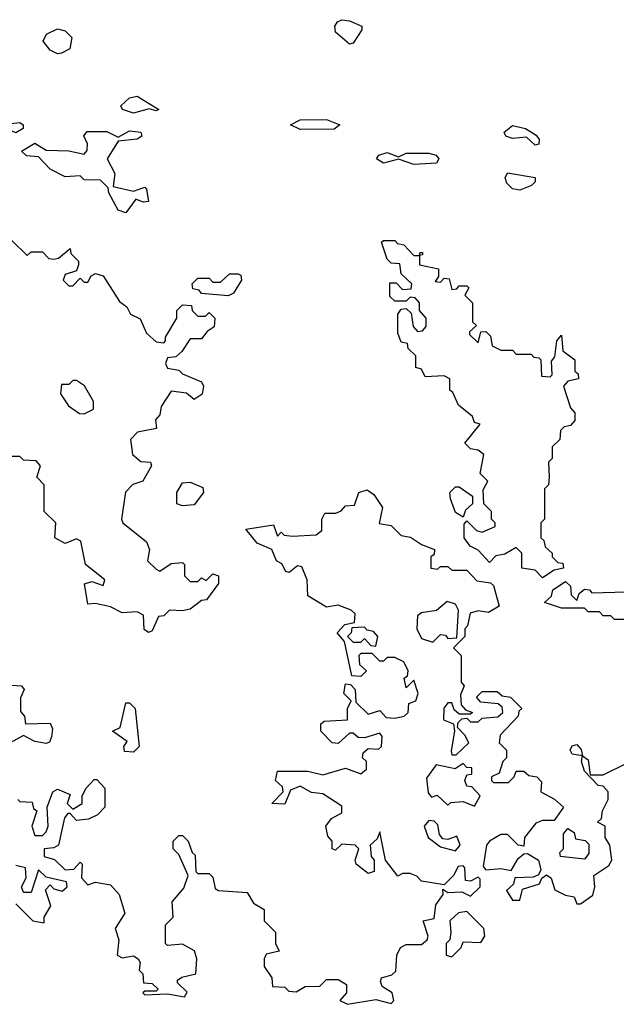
# Model space of a CAD drawing. Extents: x 1980017 to 2252640, y 74400 to 266395.
# Tile 354 of 388: x 2198675 to 2200249, y 212215 to 214812. Entities that reach past the tile are written whole.
import ezdxf

# ---------------------------------------------------------------- set-up
doc = ezdxf.new("R2010")
doc.units = 0

msp = doc.modelspace()

# ---------------------------------------------------------------- linework, layer by layer
at = {"layer": '0CON20XD'}
for points in [[(2199545, 214747.5), (2199508.8, 214778.8), (2199506.2, 214795), (2199513.8, 214806.2), (2199525, 214812), (2199545, 214809.2), (2199577.5, 214795), (2199577.5, 214785), (2199555, 214750), (2199545, 214747.5)], [(2198775, 214722), (2198755, 214731.2), (2198736.7, 214755), (2198746.1, 214773.9), (2198775, 214787.5), (2198795, 214782.5), (2198812.5, 214765), (2198807.5, 214735), (2198785, 214723.8), (2198775, 214722)], [(2198975, 214565.6), (2198946.7, 214575), (2198942, 214585), (2198965, 214605.6), (2198985, 214610.6), (2199042.5, 214575), (2199035, 214572), (2199016.7, 214576.7), (2198975, 214565.6)], [(2198665, 214513.8), (2198643.6, 214523.6), (2198615, 214516.2), (2198585, 214523.8), (2198545, 214523.3), (2198530, 214535), (2198527.5, 214545), (2198555, 214558.1), (2198595, 214538.8), (2198615, 214544), (2198635, 214536.7), (2198675, 214540.8), (2198683.8, 214535), (2198683.8, 214525), (2198665, 214513.8)], [(2199415, 214522.2), (2199390, 214535), (2199415, 214547.5), (2199485, 214548.6), (2199520, 214535), (2199505, 214523.1), (2199415, 214522.2)], [(2198955, 214302.5), (2198935, 214310), (2198910, 214355), (2198908.3, 214368.3), (2198888.3, 214388.3), (2198845, 214390), (2198835, 214400), (2198795, 214397.5), (2198755, 214417.5), (2198725, 214450), (2198693, 214453), (2198680, 214465), (2198715, 214486.7), (2198745, 214467.5), (2198805, 214466.2), (2198845, 214457.5), (2198853.3, 214466.7), (2198854, 214485), (2198843.9, 214506.1), (2198852.9, 214517.1), (2198905, 214517.1), (2198935, 214502.5), (2198965, 214518.6), (2198995, 214515.6), (2198997.5, 214505), (2198985, 214497.1), (2198935, 214492), (2198906, 214445), (2198926.4, 214406.4), (2198921.7, 214371.7), (2198975, 214360), (2199005, 214370), (2199010, 214365), (2199015, 214332.5), (2199000.7, 214330.7), (2198981.7, 214338.3), (2198955, 214302.5)], [(2200035, 214481.2), (2200012, 214502), (2199975, 214498.6), (2199957.5, 214505), (2199953.3, 214515), (2199975, 214533.3), (2200010, 214525), (2200037.7, 214507.7), (2200046, 214496), (2200045, 214483.3), (2200035, 214481.2)], [(2199715, 214430), (2199675, 214443.8), (2199635, 214433.8), (2199616.7, 214445), (2199622.5, 214455), (2199645, 214461.9), (2199675, 214450), (2199695, 214460), (2199755, 214460), (2199773.8, 214455), (2199781.2, 214445), (2199775, 214434), (2199715, 214430)], [(2199995, 214362), (2199975.6, 214365.6), (2199960.8, 214380.8), (2199956, 214395), (2199962.1, 214407.9), (2200035.4, 214395.5), (2200035.4, 214384.6), (2200026, 214375), (2199995, 214362)], [(2198615, 214267.5), (2198695, 214190), (2198705, 214200), (2198735, 214200), (2198751.7, 214181.7), (2198765, 214180), (2198777, 214183), (2198808.3, 214208.3), (2198810, 214195), (2198830, 214175), (2198830, 214165), (2198825, 214150), (2198795, 214140), (2198790, 214125), (2198805, 214110), (2198815, 214110), (2198835, 214130), (2198845, 214120), (2198855, 214120), (2198863.6, 214136.4), (2198875, 214142.5), (2198895, 214136.7), (2198938.3, 214068.3), (2198957.5, 214055), (2198967.5, 214035), (2198993.3, 214023.3), (2199010, 213985), (2199035, 213962.5), (2199055, 213960), (2199060, 213965), (2199060, 213975), (2199090, 214025), (2199090, 214045), (2199105, 214060), (2199128.3, 214058.3), (2199130, 214045), (2199145, 214030), (2199165, 214030), (2199175, 214040), (2199190, 214025), (2199188.3, 214001.7), (2199170, 213990), (2199155, 213970), (2199125, 213970), (2199103, 213937), (2199087, 213923), (2199065, 213920), (2199060, 213905), (2199065, 213892.5), (2199095, 213887.5), (2199105, 213877.5), (2199155, 213856.7), (2199160, 213845), (2199156.1, 213823.9), (2199135, 213810), (2199115, 213826.7), (2199075, 213832.5), (2199048.3, 213791.7), (2199045, 213770), (2199033, 213757), (2199036.2, 213733.8), (2198986, 213724), (2198967.5, 213705), (2198972.5, 213665), (2198995, 213646.7), (2199020, 213645), (2199022.5, 213635), (2199000, 213595), (2198973.9, 213586.1), (2198954.2, 213565.8), (2198943.3, 213495), (2198947.5, 213485), (2199010, 213435), (2199017.5, 213415), (2199012.5, 213385), (2199035, 213362.5), (2199045, 213357.5), (2199075, 213377.5), (2199105, 213380), (2199110, 213375), (2199110, 213345), (2199125, 213330), (2199145, 213330), (2199155, 213340), (2199167, 213333), (2199185, 213350), (2199200, 213345), (2199200, 213325), (2199168.3, 213281.7), (2199155, 213280), (2199125, 213257.5), (2199105, 213252.5), (2199070, 213255), (2199055, 213240), (2199041.7, 213238.3), (2199025, 213200), (2199015, 213196)], [(2200055, 213340), (2200035, 213360), (2200000, 213365), (2200000, 213405), (2199985, 213420), (2199955, 213402.5), (2199931.7, 213398.3), (2199915, 213380), (2199885, 213412.5), (2199863.6, 213423.6), (2199847.5, 213445), (2199848.3, 213481.7), (2199855, 213490), (2199880, 213465), (2199895, 213460), (2199930, 213475), (2199930, 213485), (2199920, 213495), (2199920, 213515), (2199900, 213535), (2199898.3, 213571.7), (2199910, 213595), (2199890, 213615), (2199900, 213665), (2199885, 213676.7), (2199865, 213680), (2199850, 213695), (2199890, 213745), (2199875, 213750), (2199870, 213765), (2199832.5, 213795), (2199818.3, 213828.3), (2199810, 213835), (2199810, 213865), (2199795, 213872.5), (2199745, 213870), (2199735, 213890), (2199720, 213895), (2199720, 213925), (2199700, 213945), (2199698.3, 213958.3), (2199681.7, 213961.7), (2199672.5, 213985), (2199672.5, 214035), (2199681.7, 214048.3), (2199695, 214050), (2199708.3, 214038.3), (2199713, 214003), (2199725, 213990), (2199738.3, 213991.7), (2199747.5, 214002.5), (2199747.5, 214025), (2199730, 214045), (2199730, 214065), (2199718.3, 214078.3), (2199705, 214080), (2199695, 214070), (2199665, 214070), (2199651.7, 214081.7), (2199651.7, 214118.3), (2199668.3, 214118.3), (2199685, 214100), (2199708.3, 214101.7), (2199710, 214115), (2199681.7, 214141.7), (2199678.3, 214168.3), (2199655, 214170), (2199645, 214180), (2199630, 214225), (2199635, 214230), (2199665, 214230), (2199671.7, 214221.7), (2199688.3, 214218.3), (2199715, 214190), (2199730, 214190), (2199731.7, 214198.3), (2199738.3, 214198.3), (2199738.3, 214191.7), (2199730, 214190), (2199730, 214165), (2199780, 214155), (2199780, 214135), (2199771.7, 214121.7), (2199785, 214120), (2199795, 214130), (2199808.3, 214128.3), (2199815, 214100), (2199828.3, 214101.7), (2199835, 214110), (2199855, 214110), (2199860, 214105), (2199850, 214085), (2199870, 214065), (2199870, 214015), (2199880, 214005), (2199861.7, 213988.3), (2199861.7, 213981.7), (2199885, 213960), (2199891.7, 213988.3), (2199905, 213990), (2199917, 213977), (2199921.7, 213951.7), (2199945, 213940), (2199975, 213940), (2199985, 213930), (2200025, 213930), (2200031.7, 213921.7), (2200045, 213920), (2200050, 213915), (2200051.7, 213871.7), (2200075, 213870), (2200080, 213875), (2200078.3, 213911.7), (2200087, 213923), (2200092.5, 213965), (2200105, 213980), (2200108.3, 213938.3), (2200140, 213915), (2200140, 213885), (2200148.3, 213878.3), (2200150, 213865), (2200121.7, 213858.3), (2200110, 213845), (2200128.3, 213788.3), (2200140, 213775), (2200140, 213755), (2200128.3, 213741.7), (2200111.7, 213738.3), (2200101.7, 213728.3), (2200100, 213705), (2200080, 213685), (2200080, 213655), (2200070, 213645), (2200072.5, 213605), (2200070, 213585), (2200060, 213575), (2200060, 213495), (2200050, 213485), (2200050, 213445), (2200058.3, 213438.3), (2200061.7, 213421.7), (2200080, 213405), (2200080, 213395), (2200095, 213380), (2200108.3, 213378.3), (2200110, 213365), (2200085, 213360), (2200055, 213340)], [(2199225, 214083.3), (2199155, 214090), (2199148.3, 214098.3), (2199131.7, 214101.7), (2199130, 214115), (2199145, 214130), (2199175, 214130), (2199185, 214120), (2199205, 214120), (2199228.3, 214141.7), (2199251.7, 214141.7), (2199258.3, 214138.3), (2199260, 214125), (2199239.3, 214090.7), (2199225, 214083.3)], [(2198845, 213772.5), (2198870, 213785), (2198870, 213805), (2198846.4, 213846.4), (2198825, 213860), (2198815, 213860), (2198805, 213850), (2198785, 213850), (2198782.5, 213825), (2198803.6, 213793.6), (2198833, 213773), (2198845, 213772.5)], [(2199015, 213196), (2199003.2, 213203.2), (2199001.7, 213241.7), (2198985, 213250), (2198945, 213247.5), (2198915, 213263.3), (2198875, 213272.5), (2198855, 213270), (2198846.4, 213323.6), (2198865, 213330), (2198895, 213320), (2198900, 213335), (2198848.8, 213375), (2198836.7, 213436.7), (2198825, 213442.5), (2198795, 213430), (2198767.5, 213445), (2198770, 213485), (2198740, 213515), (2198740, 213585), (2198720, 213605), (2198730, 213635), (2198718.3, 213648.3), (2198685, 213650), (2198675, 213660), (2198645, 213660)], [(2199105, 213530), (2199090, 213535), (2199090, 213565), (2199105, 213590), (2199125, 213592.5), (2199158.3, 213578.3), (2199160, 213565), (2199135, 213532.5), (2199105, 213530)], [(2199845, 213500), (2199825, 213512.5), (2199811.7, 213548.3), (2199810, 213565), (2199825, 213580), (2199835, 213580), (2199870, 213555), (2199870, 213535), (2199851.7, 213518.3), (2199845, 213500)], [(2199715, 213070), (2199695, 213050), (2199690, 213075), (2199698.3, 213081.7), (2199700, 213095), (2199688.3, 213118.3), (2199665, 213130), (2199645, 213130), (2199635, 213120), (2199625, 213120), (2199605, 213140), (2199575, 213140), (2199570, 213135), (2199571.7, 213111.7), (2199590, 213095), (2199575, 213080), (2199551.7, 213081.7), (2199531.7, 213171.7), (2199512.5, 213195), (2199533, 213217), (2199558.3, 213221.7), (2199560, 213245), (2199550, 213255), (2199515, 213267.5), (2199485, 213262.5), (2199435, 213292.5), (2199433.3, 213335), (2199419.3, 213369.3), (2199408.3, 213371.7), (2199386.4, 213353.6), (2199377, 213357), (2199366.4, 213376.4), (2199352.5, 213385), (2199340, 213415), (2199301.7, 213431.7), (2199271.7, 213468.3), (2199345, 213480), (2199355, 213450), (2199365, 213460), (2199372.5, 213452.5), (2199395, 213450), (2199457, 213453), (2199472.5, 213465), (2199472.5, 213495), (2199480, 213510), (2199509.3, 213510.7), (2199523.6, 213516.4), (2199535, 213530), (2199558.3, 213531.7), (2199570, 213565), (2199591.7, 213571.7), (2199609.3, 213559.3), (2199632.5, 213525), (2199623.6, 213483.6), (2199655, 213477.5), (2199681.7, 213451.7), (2199706.7, 213446.7), (2199735, 213427.5), (2199770, 213415), (2199768.3, 213401.7), (2199760, 213395), (2199760, 213365), (2199777.5, 213362.5), (2199785, 213370), (2199805, 213370), (2199815, 213360), (2199855, 213360), (2199881.7, 213331.7), (2199917, 213327), (2199925, 213320), (2199940, 213265), (2199911.7, 213248.3), (2199885, 213252.5), (2199863.3, 213246.7), (2199857, 213213), (2199850, 213205), (2199850, 213185), (2199820, 213155), (2199840, 213135), (2199840, 213065), (2199847.5, 213055), (2199838.3, 213031.7), (2199840, 213005), (2199851.7, 212991.7), (2199870, 212985), (2199865, 212980), (2199835, 212980), (2199821.7, 212991.7), (2199815, 213010), (2199805, 213010), (2199793.9, 212996.1), (2199793.3, 212965), (2199820, 212955), (2199822.5, 212935), (2199813.9, 212883.9), (2199815, 212873.3), (2199827, 212873), (2199860, 212905), (2199850, 212925), (2199830, 212945), (2199831.7, 212958.3), (2199841.7, 212968.3), (2199855, 212970), (2199865, 212960), (2199885, 212960), (2199895, 212970), (2199937, 212973), (2199950, 212985), (2199948.3, 212998.3), (2199937.5, 213007.5), (2199891.7, 213011.7), (2199880, 213025), (2199895, 213040), (2199935, 213040), (2199948.3, 213028.3), (2199970, 213025), (2200000, 212995), (2199991.7, 212988.3), (2199990, 212975), (2199942.5, 212925), (2199940, 212905), (2199960, 212885), (2199960, 212865), (2199950, 212855), (2199940, 212825), (2199920, 212815), (2199920, 212805), (2199925, 212800), (2199965, 212800), (2199980, 212815), (2199985, 212830), (2200005, 212830), (2200018.3, 212818.3), (2200040, 212815), (2200051.7, 212801.7), (2200050, 212775), (2200086.1, 212756.1), (2200110, 212735), (2200085, 212700), (2200055, 212700), (2200037, 212693), (2200007.5, 212655), (2200005, 212632.5), (2199990, 212635), (2199962.5, 212662.5), (2199945, 212663.3), (2199914.3, 212645.7), (2199906.7, 212635), (2199898.3, 212578.3), (2199905, 212570), (2199945, 212573.3), (2199971.7, 212568.3), (2199990, 212600), (2200005, 212612), (2200015, 212612.5), (2200043.8, 212595), (2200050, 212570), (2200043.6, 212556.4), (2200030, 212550), (2199981.7, 212548.3), (2199978.3, 212531.7), (2199960, 212515), (2199975, 212490), (2199995, 212490), (2200001.7, 212518.3), (2200047, 212533), (2200052.5, 212547.5), (2200065, 212556.7), (2200077.7, 212547.7), (2200087, 212517), (2200115, 212502.5), (2200138.3, 212498.3), (2200145, 212480), (2200155, 212480), (2200187, 212503), (2200192.5, 212525), (2200190, 212555), (2200229.3, 212580.7), (2200237.5, 212595), (2200232.5, 212635), (2200220, 212655), (2200220, 212685), (2200200, 212695), (2200210, 212705), (2200212.5, 212725), (2200227.5, 212755), (2200227.5, 212775), (2200215, 212790), (2200201.7, 212791.7), (2200165, 212830), (2200157.5, 212855), (2200160, 212870), (2200132.5, 212875), (2200127.5, 212885), (2200133.3, 212896.7), (2200145, 212900), (2200157, 212887), (2200160, 212870), (2200175, 212860), (2200180, 212820), (2200215, 212820), (2200275, 212850)], [(2200285, 213230), (2200245, 213230), (2200235, 213240), (2200215, 213240), (2200205, 213250), (2200175, 213250), (2200165, 213260), (2200105, 213260), (2200060, 213275), (2200078.3, 213291.7), (2200081.7, 213308.3), (2200115, 213330), (2200128.3, 213318.3), (2200130, 213295), (2200145, 213280), (2200151.7, 213298.3), (2200165, 213310), (2200178.3, 213308.3), (2200185, 213300), (2200275, 213302.5)], [(2199765, 213170), (2199785, 213190), (2199798.3, 213188.3), (2199805, 213180), (2199828.3, 213181.7), (2199832.5, 213255), (2199825, 213270), (2199803, 213277), (2199775, 213253.3), (2199735, 213247.5), (2199725, 213240), (2199723.3, 213205), (2199735, 213180), (2199765, 213170)], [(2199615, 213160), (2199620, 213185), (2199608.3, 213198.3), (2199591.7, 213201.7), (2199585, 213210), (2199551.7, 213208.3), (2199550, 213195), (2199540, 213185), (2199555, 213170), (2199575, 213170), (2199585, 213180), (2199601.7, 213161.7), (2199615, 213160)], [(2198670, 212755), (2198675, 212750), (2198708.3, 212748.3), (2198711.7, 212731.7), (2198720, 212725), (2198707.5, 212685), (2198715, 212660), (2198735, 212660), (2198745, 212670), (2198750, 212685), (2198747.5, 212735), (2198762.5, 212775), (2198775, 212782.5), (2198808.3, 212768.3), (2198800, 212745), (2198815, 212730), (2198840, 212745), (2198840, 212765), (2198850, 212785), (2198871.7, 212808.3), (2198878.3, 212808.3), (2198900, 212785), (2198900, 212735), (2198880, 212715), (2198857, 212703), (2198825, 212700), (2198808.3, 212718.3), (2198801.7, 212718.3), (2198793, 212707), (2198777.5, 212635), (2198765, 212627.5), (2198740, 212625), (2198740, 212605), (2198767, 212597), (2198795, 212570), (2198818.3, 212571.7), (2198835, 212590), (2198840, 212585), (2198838.3, 212548.3), (2198855, 212530), (2198875, 212537.5), (2198915, 212530), (2198937.5, 212505), (2198952.5, 212455), (2198926.7, 212415), (2198936.7, 212385), (2198932.5, 212345), (2198945, 212337.5), (2198975, 212342.5), (2198987.5, 212335), (2198992.5, 212325), (2198990, 212305), (2199000, 212295), (2199001.7, 212271.7), (2199025, 212270), (2199040, 212255), (2199035, 212250), (2199005, 212250), (2199000, 212245), (2199005, 212240), (2199065, 212242.5), (2199110, 212235), (2199117, 212247), (2199091.7, 212271.7), (2199091.7, 212278.3), (2199103, 212287), (2199140, 212295), (2199142.5, 212335), (2199136.4, 212356.4), (2199105, 212373.3), (2199065, 212370), (2199060, 212375), (2199060, 212425), (2199080, 212445), (2199077.5, 212485), (2199108.3, 212521.7), (2199120, 212555), (2199095, 212610), (2199080, 212625), (2199080, 212645), (2199095, 212660), (2199105, 212660), (2199120, 212645), (2199130, 212615), (2199138.3, 212608.3), (2199140, 212565), (2199145, 212560), (2199175, 212560), (2199185, 212550), (2199190.7, 212520.7), (2199200, 212515), (2199275, 212510), (2199291.7, 212481.7), (2199320, 212465), (2199320, 212435), (2199350, 212405), (2199350, 212375), (2199360, 212355), (2199325, 212347.5), (2199320, 212335), (2199320, 212315), (2199340, 212285), (2199341.7, 212261.7), (2199375, 212260), (2199385, 212250), (2199405, 212247.5), (2199428.3, 212261.7), (2199467, 212263), (2199485, 212280), (2199515, 212280), (2199537, 212267), (2199537.5, 212245), (2199520, 212225), (2199540, 212215), (2199615, 212227.5), (2199655, 212217.5), (2199662.5, 212225), (2199657.5, 212245), (2199631.7, 212261.7), (2199627.5, 212275), (2199630, 212285), (2199657, 212293), (2199667.5, 212302.5), (2199670, 212345), (2199680, 212365), (2199695, 212372.5), (2199735, 212372.5), (2199750, 212385), (2199752.5, 212395), (2199740, 212435), (2199768.3, 212441.7), (2199773, 212477), (2199792.5, 212505), (2199791.7, 212518.3), (2199805, 212510), (2199841.7, 212511.7), (2199865, 212500), (2199890, 212525), (2199890, 212545), (2199885, 212550), (2199865, 212540), (2199851.7, 212541.7), (2199850, 212575), (2199845, 212580), (2199831.7, 212578.3), (2199820, 212555), (2199795, 212530), (2199735, 212540), (2199723, 212553), (2199705, 212560), (2199685, 212560), (2199673, 212553), (2199640, 212595), (2199625, 212670), (2199618.3, 212651.7), (2199600, 212635), (2199602.5, 212605), (2199610, 212595), (2199610, 212565), (2199595, 212560), (2199562.5, 212585), (2199560, 212595), (2199570, 212625), (2199560, 212635), (2199525, 212637.5), (2199508.3, 212621.7), (2199500, 212625), (2199500, 212645), (2199488.3, 212658.3), (2199482.5, 212685), (2199497.5, 212705), (2199525, 212720), (2199525, 212737.5), (2199475, 212770), (2199445, 212773.3), (2199415, 212790), (2199390, 212780), (2199375, 212743.3), (2199340, 212745), (2199370, 212775), (2199368.3, 212788.3), (2199350, 212805), (2199355, 212830), (2199435, 212830), (2199475, 212820), (2199535, 212837.5), (2199575, 212822.5), (2199590, 212835), (2199590, 212855), (2199580, 212865), (2199581.7, 212878.3), (2199595, 212890), (2199621.7, 212888.3), (2199630, 212895), (2199631.7, 212921.7), (2199625, 212930), (2199585, 212917.5), (2199568.3, 212918.3), (2199555, 212930), (2199545, 212930), (2199515, 212902.5), (2199500, 212905), (2199470, 212935), (2199470, 212955), (2199478.3, 212961.7), (2199540, 212965), (2199540, 212995), (2199550, 213015), (2199530, 213035), (2199535, 213060), (2199548.3, 213058.3), (2199560, 213045), (2199561.7, 213011.7), (2199595, 212980), (2199625, 212990), (2199641.7, 212971.7), (2199665, 212970), (2199690, 212975), (2199700, 212985), (2199701.7, 213008.3), (2199720, 213015), (2199726.2, 213035), (2199715, 213070)], [(2198653, 213057), (2198680, 213055), (2198686.7, 213045), (2198677, 213023), (2198677, 212987), (2198687.5, 212975), (2198690, 212955), (2198755, 212956.7), (2198761.7, 212941.7), (2198759.2, 212920.8), (2198753.3, 212906.7), (2198745, 212902.5), (2198715, 212908), (2198685, 212923.8), (2198650, 212905)], [(2198975, 212880), (2198951.7, 212881.7), (2198950, 212895), (2198958.3, 212908.3), (2198920, 212935), (2198940, 212945), (2198955, 213010), (2198965, 213010), (2198980, 212995), (2198990, 212895), (2198975, 212880)], [(2199875, 212737.5), (2199890, 212765), (2199868.3, 212788.3), (2199855, 212790), (2199850, 212805), (2199855, 212820), (2199868.3, 212821.7), (2199868.3, 212838.3), (2199855, 212840), (2199845, 212850), (2199823.8, 212836.2), (2199773.8, 212846.2), (2199748.3, 212811.7), (2199752.5, 212772.5), (2199761.7, 212761.7), (2199777, 212767), (2199805, 212740), (2199813, 212747), (2199845, 212750), (2199875, 212737.5)], [(2199825, 212620), (2199837.5, 212635), (2199828.3, 212658.3), (2199805, 212650), (2199791.7, 212651.7), (2199782.5, 212662.5), (2199778.3, 212688.3), (2199768.3, 212698.3), (2199755, 212700), (2199742.5, 212685), (2199752.5, 212655), (2199785, 212630), (2199825, 212620)], [(2200165, 212597.5), (2200102.5, 212605), (2200100, 212615), (2200110, 212625), (2200110, 212665), (2200121.7, 212678.3), (2200138.3, 212668.3), (2200141.7, 212651.7), (2200167, 212647), (2200177, 212637), (2200177, 212613), (2200165, 212597.5)], [(2198665, 212480), (2198710, 212435), (2198740, 212430), (2198740, 212445), (2198757.5, 212475), (2198743, 212517), (2198755, 212530), (2198765, 212520), (2198787, 212513), (2198800, 212525), (2198798.3, 212538.3), (2198745, 212550), (2198725, 212570), (2198705, 212510), (2198685, 212510), (2198680, 212525), (2198691.7, 212548.3), (2198690, 212575), (2198665, 212581.2)], [(2199815, 212340), (2199840, 212365), (2199845, 212380), (2199891.7, 212378.3), (2199902.5, 212395), (2199900, 212415), (2199855, 212460), (2199833.3, 212456.7), (2199810, 212435), (2199812.5, 212405), (2199810, 212385), (2199800, 212375), (2199800, 212345), (2199815, 212340)]]:
    msp.add_lwpolyline(points, dxfattribs=at)

doc.saveas('drawing.dxf')
